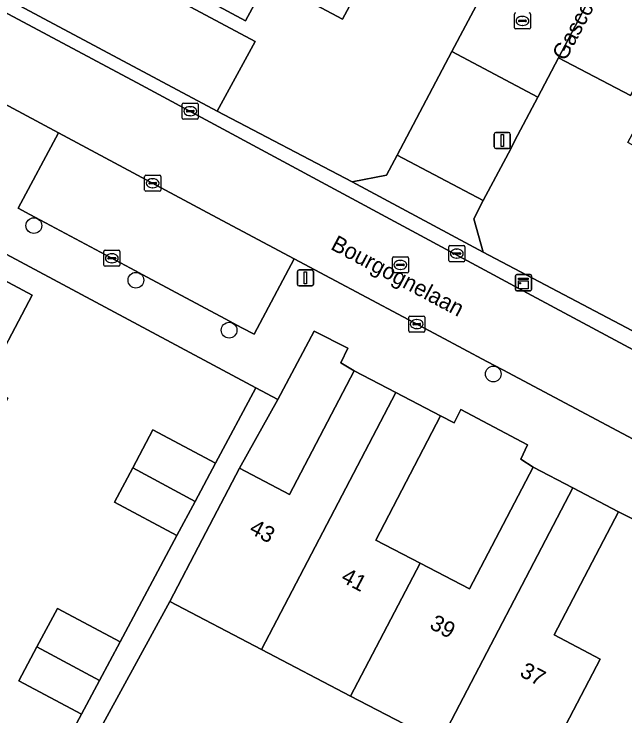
# Model space of a CAD drawing. Extents: x 158455 to 159797, y 387218 to 388672.
# Drawn here: x 159432.81 to 159470.83, y 388444.65 to 388488.3 of the extents above; entities that cross this region are included whole.
import ezdxf

# ---------------------------------------------------------------- set-up
doc = ezdxf.new("R2010")
doc.units = 0
for name, color, linetype in [('IMGEO_Boom', 7, 'Continuous'), ('IMGEO_Erf', 7, 'Continuous'), ('IMGEO_Kast', 7, 'Continuous'), ('IMGEO_Kolk', 7, 'Continuous'), ('IMGEO_Lichtmast', 7, 'Continuous'), ('IMGEO_Openbare_ruimte_label', 7, 'Continuous'), ('IMGEO_Pand', 7, 'Continuous'), ('IMGEO_Pand_nummerreeks', 7, 'Continuous'), ('IMGEO_Parkeervlak_open', 7, 'Continuous'), ('IMGEO_Rijbaan_lokaal_open', 7, 'Continuous'), ('IMGEO_Rioolput', 7, 'Continuous'), ('IMGEO_Voetpad_open', 7, 'Continuous'), ('IMGEO_Woonerf_open', 7, 'Continuous')]:
    doc.layers.add(name, color=color, linetype=linetype)

msp = doc.modelspace()

# ---------------------------------------------------------------- linework, layer by layer
at = {"layer": 'IMGEO_Boom'}
for centre in [(159434.043, 388475.145), (159440.393, 388471.75), (159446.193, 388468.642), (159462.632, 388465.917)]:
    msp.add_circle(centre, 0.489, dxfattribs=at)
at = {"layer": 'IMGEO_Erf'}
for points in [[(159478.239, 388496.571), (159471.174, 388483.241), (159466.695, 388485.585), (159465.403, 388483.136), (159464.139, 388480.739), (159463.569, 388479.658), (159462.004, 388476.697), (159461.415, 388475.574), (159462.008, 388473.502), (159477.471, 388465.348), (159477.998, 388466.315), (159480.632, 388464.879), (159484.219, 388471.46), (159485.621, 388474.034), (159482.942, 388475.476), (159479.285, 388477.445), (159478.625, 388476.218), (159476.897, 388477.148), (159477.072, 388477.474), (159474.695, 388478.754), (159474.52, 388478.428), (159471.007, 388480.32), (159476.473, 388490.47)], [(159432.917, 388494.554), (159447.814, 388486.6), (159445.457, 388482.254), (159453.854, 388477.866), (159455.98, 388478.281), (159456.643, 388479.533), (159460.047, 388485.968), (159461.918, 388489.504)], [(159454.139, 388489.666), (159453.239, 388487.991), (159448.611, 388490.478), (159447.218, 388487.886), (159440.718, 388491.377)], [(159413.582, 388449.192), (159415.127, 388452.081), (159416.649, 388454.927), (159416.951, 388455.492), (159415.586, 388456.221), (159416.751, 388458.399), (159417.92, 388460.584), (159419.266, 388459.864), (159421.051, 388463.202), (159422.809, 388466.488), (159421.438, 388467.221), (159422.652, 388469.491), (159425.711, 388475.211), (159433.934, 388470.814), (159430.961, 388465.192), (159432.426, 388464.408), (159432.36, 388464.284), (159430.068, 388459.999), (159429.389, 388458.73), (159426.418, 388453.174), (159423.447, 388447.619), (159420.476, 388442.064)], [(159417.828, 388399.246), (159416.262, 388405.978), (159425.121, 388422.542), (159426.258, 388424.668), (159422.366, 388426.754), (159423.629, 388429.115), (159427.523, 388427.033), (159431.063, 388433.652), (159427.169, 388435.734), (159428.308, 388437.864), (159429.571, 388440.225), (159433.465, 388438.143), (159437.005, 388444.762), (159433.111, 388446.844), (159434.236, 388448.948), (159435.513, 388451.335), (159439.407, 388449.253), (159442.947, 388455.872), (159439.053, 388457.954), (159440.192, 388460.083), (159441.455, 388462.445), (159445.349, 388460.363), (159447.863, 388465.063), (159429.08, 388475.087)], [(159471.377, 388456.866), (159470.424, 388457.354), (159466.421, 388449.691), (159469.287, 388448.193), (159465.011, 388440.009), (159460.58, 388442.324), (159459.296, 388442.995), (159453.756, 388445.889), (159448.217, 388448.783), (159442.506, 388451.767), (159436.533, 388440.848), (159439.387, 388439.286), (159440.274, 388441.06), (159443.276, 388439.559), (159442.334, 388437.675), (159455.706, 388430.36), (159456.88, 388432.598), (159462.002, 388429.963), (159462.094, 388429.915), (159462.298, 388430.301), (159468.666, 388442.35), (159469.548, 388441.868), (159472.419, 388440.297)]]:
    msp.add_lwpolyline(points, dxfattribs=at)
for points in [[(159453.978, 388466.115), (159453.137, 388466.613), (159453.58, 388467.525), (159451.493, 388468.59), (159449.226, 388464.335), (159446.837, 388460.056), (159449.96, 388458.424)], [(159459.346, 388463.31), (159455.315, 388455.595), (159458.074, 388454.154), (159461.143, 388452.551), (159465.104, 388460.133), (159464.344, 388460.625), (159464.768, 388461.508), (159460.614, 388463.708), (159460.2, 388462.875)]]:
    msp.add_lwpolyline(points, close=True, dxfattribs=at)
at = {"layer": 'IMGEO_Kast'}
for p, q in [((159464.089, 388472.097), (159464.93, 388472.097)), ((159464.93, 388472.097), (159464.089, 388472.097)), ((159464.014, 388471.172), (159464.014, 388472.013)), ((159464.014, 388472.013), (159464.014, 388471.172)), ((159465.014, 388472.022), (159465.014, 388471.181)), ((159465.014, 388471.181), (159465.014, 388472.022)), ((159464.939, 388471.097), (159464.098, 388471.097)), ((159464.098, 388471.097), (159464.939, 388471.097))]:
    msp.add_line(p, q, dxfattribs=at)
for points in [[(159464.209, 388471.887), (159464.809, 388471.887), (159464.809, 388471.802), (159464.209, 388471.802), (159464.209, 388471.887)], [(159464.209, 388471.712), (159464.809, 388471.712), (159464.809, 388471.223), (159464.209, 388471.223), (159464.209, 388471.712)]]:
    msp.add_lwpolyline(points, dxfattribs=at)
msp.add_circle((159464.293, 388471.561), 0.0377, dxfattribs=at)
for centre, start, end in [((159464.092, 388472.019), 92.4484, 184.2845), ((159464.092, 388472.019), 92.4484, 184.2845), ((159464.936, 388472.019), 2.4484, 94.2845), ((159464.936, 388472.019), 2.4484, 94.2845), ((159464.092, 388471.175), 182.4484, 274.2845), ((159464.092, 388471.175), 182.4484, 274.2845), ((159464.936, 388471.175), 272.4484, 4.2845), ((159464.936, 388471.175), 272.4484, 4.2845)]:
    msp.add_arc(centre, 0.0779, start, end, dxfattribs=at)
at = {"layer": 'IMGEO_Kolk'}
for p, q in [((159463.947, 388487.45), (159463.947, 388488.302)), ((159464.948, 388488.302), (159464.948, 388487.45)), ((159464.206, 388487.87), (159464.206, 388487.882)), ((159464.644, 388487.833), (159464.246, 388487.833)), ((159464.249, 388487.919), (159464.647, 388487.919)), ((159464.435, 388488.156), (159464.46, 388488.156)), ((159464.69, 388487.882), (159464.69, 388487.87)), ((159464.874, 388487.376), (159464.022, 388487.376)), ((159464.458, 388487.596), (159464.433, 388487.596)), ((159443.275, 388481.836), (159443.275, 388482.688)), ((159443.35, 388482.762), (159444.202, 388482.762)), ((159443.763, 388482.542), (159443.788, 388482.542)), ((159444.276, 388482.688), (159444.276, 388481.836)), ((159443.534, 388482.256), (159443.534, 388482.268)), ((159443.972, 388482.219), (159443.574, 388482.219)), ((159443.577, 388482.305), (159443.975, 388482.305)), ((159444.018, 388482.268), (159444.018, 388482.256)), ((159444.202, 388481.762), (159443.35, 388481.762)), ((159443.786, 388481.982), (159443.761, 388481.982)), ((159440.938, 388477.355), (159440.938, 388478.207)), ((159441.013, 388478.281), (159441.865, 388478.281)), ((159441.939, 388478.207), (159441.939, 388477.355)), ((159441.197, 388477.775), (159441.197, 388477.787)), ((159441.635, 388477.738), (159441.237, 388477.738)), ((159441.24, 388477.824), (159441.638, 388477.824)), ((159441.426, 388478.061), (159441.451, 388478.061)), ((159441.681, 388477.787), (159441.681, 388477.775)), ((159441.449, 388477.501), (159441.424, 388477.501)), ((159441.865, 388477.281), (159441.013, 388477.281)), ((159459.86, 388472.977), (159459.86, 388473.829)), ((159459.935, 388473.903), (159460.787, 388473.903)), ((159460.861, 388473.829), (159460.861, 388472.977)), ((159438.397, 388472.688), (159438.397, 388473.54)), ((159438.472, 388473.614), (159439.324, 388473.614)), ((159438.885, 388473.394), (159438.91, 388473.394)), ((159439.398, 388473.54), (159439.398, 388472.688)), ((159460.119, 388473.397), (159460.119, 388473.409)), ((159460.162, 388473.446), (159460.56, 388473.446)), ((159460.348, 388473.683), (159460.373, 388473.683)), ((159460.603, 388473.409), (159460.603, 388473.397)), ((159438.656, 388473.108), (159438.656, 388473.12)), ((159439.094, 388473.071), (159438.696, 388473.071)), ((159438.699, 388473.157), (159439.097, 388473.157)), ((159439.14, 388473.12), (159439.14, 388473.108)), ((159460.557, 388473.36), (159460.159, 388473.36)), ((159460.371, 388473.123), (159460.346, 388473.123)), ((159439.324, 388472.614), (159438.472, 388472.614)), ((159438.908, 388472.834), (159438.883, 388472.834)), ((159460.787, 388472.903), (159459.935, 388472.903)), ((159457.368, 388468.594), (159457.368, 388469.446)), ((159457.443, 388469.52), (159458.295, 388469.52)), ((159458.369, 388469.446), (159458.369, 388468.594)), ((159457.627, 388469.014), (159457.627, 388469.026)), ((159457.67, 388469.063), (159458.068, 388469.063)), ((159457.856, 388469.3), (159457.881, 388469.3)), ((159458.111, 388469.026), (159458.111, 388469.014)), ((159458.065, 388468.977), (159457.667, 388468.977)), ((159457.879, 388468.74), (159457.854, 388468.74)), ((159458.295, 388468.52), (159457.443, 388468.52))]:
    msp.add_line(p, q, dxfattribs=at)
for points in [[(159463.947, 388487.45), (159463.947, 388488.302)], [(159464.948, 388488.302), (159464.948, 388487.45)], [(159464.874, 388487.376), (159464.022, 388487.376)], [(159443.275, 388481.836), (159443.275, 388482.688)], [(159443.35, 388482.762), (159444.202, 388482.762)], [(159444.276, 388482.688), (159444.276, 388481.836)], [(159444.202, 388481.762), (159443.35, 388481.762)], [(159440.938, 388477.355), (159440.938, 388478.207)], [(159441.013, 388478.281), (159441.865, 388478.281)], [(159441.939, 388478.207), (159441.939, 388477.355)], [(159441.865, 388477.281), (159441.013, 388477.281)], [(159459.86, 388472.977), (159459.86, 388473.829)], [(159459.935, 388473.903), (159460.787, 388473.903)], [(159460.861, 388473.829), (159460.861, 388472.977)], [(159438.397, 388472.688), (159438.397, 388473.54)], [(159438.472, 388473.614), (159439.324, 388473.614)], [(159439.398, 388473.54), (159439.398, 388472.688)], [(159439.324, 388472.614), (159438.472, 388472.614)], [(159460.787, 388472.903), (159459.935, 388472.903)], [(159457.368, 388468.594), (159457.368, 388469.446)], [(159457.443, 388469.52), (159458.295, 388469.52)], [(159458.369, 388469.446), (159458.369, 388468.594)], [(159458.295, 388468.52), (159457.443, 388468.52)]]:
    msp.add_lwpolyline(points, dxfattribs=at)
for centre, radius, start, end in [((159464.024, 388488.3), 0.0765, 91.552, 178.448), ((159464.024, 388488.3), 0.0765, 91.552, 178.448), ((159464.872, 388488.3), 0.0765, 1.552, 88.448), ((159464.872, 388488.3), 0.0765, 1.552, 88.448), ((159464.246, 388487.879), 0.0403, 85.8775, 175.7526), ((159464.243, 388487.869), 0.0366, 178.938, 274.7102), ((159464.647, 388487.876), 0.043, 264.8664, 352.4533), ((159464.651, 388487.881), 0.0386, 1.7309, 96.639), ((159464.024, 388487.452), 0.0765, 181.552, 268.448), ((159464.024, 388487.452), 0.0765, 181.552, 268.448), ((159464.872, 388487.452), 0.0765, 271.552, 358.448), ((159464.872, 388487.452), 0.0765, 271.552, 358.448), ((159443.352, 388482.686), 0.0765, 91.552, 178.448), ((159443.352, 388482.686), 0.0765, 91.552, 178.448), ((159444.2, 388482.686), 0.0765, 1.552, 88.448), ((159444.2, 388482.686), 0.0765, 1.552, 88.448), ((159443.574, 388482.265), 0.0403, 85.8775, 175.7526), ((159443.571, 388482.255), 0.0366, 178.938, 274.7102), ((159443.975, 388482.262), 0.043, 264.8664, 352.4533), ((159443.979, 388482.267), 0.0386, 1.7309, 96.639), ((159443.352, 388481.838), 0.0765, 181.552, 268.448), ((159443.352, 388481.838), 0.0765, 181.552, 268.448), ((159444.2, 388481.838), 0.0765, 271.552, 358.448), ((159444.2, 388481.838), 0.0765, 271.552, 358.448), ((159441.015, 388478.205), 0.0765, 91.552, 178.448), ((159441.015, 388478.205), 0.0765, 91.552, 178.448), ((159441.863, 388478.205), 0.0765, 1.552, 88.448), ((159441.863, 388478.205), 0.0765, 1.552, 88.448), ((159441.237, 388477.784), 0.0403, 85.8775, 175.7526), ((159441.234, 388477.774), 0.0366, 178.938, 274.7102), ((159441.638, 388477.781), 0.043, 264.8664, 352.4533), ((159441.642, 388477.786), 0.0386, 1.7309, 96.639), ((159441.015, 388477.357), 0.0765, 181.552, 268.448), ((159441.015, 388477.357), 0.0765, 181.552, 268.448), ((159441.863, 388477.357), 0.0765, 271.552, 358.448), ((159441.863, 388477.357), 0.0765, 271.552, 358.448), ((159459.937, 388473.827), 0.0765, 91.552, 178.448), ((159459.937, 388473.827), 0.0765, 91.552, 178.448), ((159460.785, 388473.827), 0.0765, 1.552, 88.448), ((159460.785, 388473.827), 0.0765, 1.552, 88.448), ((159438.474, 388473.538), 0.0765, 91.552, 178.448), ((159438.474, 388473.538), 0.0765, 91.552, 178.448), ((159439.322, 388473.538), 0.0765, 1.552, 88.448), ((159439.322, 388473.538), 0.0765, 1.552, 88.448), ((159460.159, 388473.406), 0.0403, 85.8775, 175.7526), ((159460.156, 388473.396), 0.0366, 178.938, 274.7102), ((159460.56, 388473.403), 0.043, 264.8664, 352.4533), ((159460.564, 388473.408), 0.0386, 1.7309, 96.639), ((159438.696, 388473.117), 0.0403, 85.8775, 175.7526), ((159438.693, 388473.107), 0.0366, 178.938, 274.7102), ((159439.097, 388473.114), 0.043, 264.8664, 352.4533), ((159439.101, 388473.119), 0.0386, 1.7309, 96.639), ((159459.937, 388472.979), 0.0765, 181.552, 268.448), ((159459.937, 388472.979), 0.0765, 181.552, 268.448), ((159460.785, 388472.979), 0.0765, 271.552, 358.448), ((159460.785, 388472.979), 0.0765, 271.552, 358.448), ((159438.474, 388472.69), 0.0765, 181.552, 268.448), ((159438.474, 388472.69), 0.0765, 181.552, 268.448), ((159439.322, 388472.69), 0.0765, 271.552, 358.448), ((159439.322, 388472.69), 0.0765, 271.552, 358.448), ((159457.445, 388469.444), 0.0765, 91.552, 178.448), ((159457.445, 388469.444), 0.0765, 91.552, 178.448), ((159458.293, 388469.444), 0.0765, 1.552, 88.448), ((159458.293, 388469.444), 0.0765, 1.552, 88.448), ((159457.667, 388469.023), 0.0403, 85.8775, 175.7526), ((159457.664, 388469.013), 0.0366, 178.938, 274.7102), ((159458.068, 388469.02), 0.043, 264.8664, 352.4533), ((159458.072, 388469.025), 0.0386, 1.7309, 96.639), ((159457.445, 388468.596), 0.0765, 181.552, 268.448), ((159457.445, 388468.596), 0.0765, 181.552, 268.448), ((159458.293, 388468.596), 0.0765, 271.552, 358.448), ((159458.293, 388468.596), 0.0765, 271.552, 358.448)]:
    msp.add_arc(centre, radius, start, end, dxfattribs=at)
for centre, major_axis, ratio, start_param, end_param in [((159464.434, 388487.876), (-0.387, 0.002), 0.722429, 4.712389, 7.853982), ((159464.459, 388487.876), (-0.39, 0.002), 0.717154, 1.570796, 4.712389), ((159443.762, 388482.262), (-0.387, 0.002), 0.722429, 4.712389, 7.853982), ((159443.787, 388482.262), (-0.39, 0.002), 0.717154, 1.570796, 4.712389), ((159441.425, 388477.781), (-0.387, 0.002), 0.722429, 4.712389, 7.853982), ((159441.45, 388477.781), (-0.39, 0.002), 0.717154, 1.570796, 4.712389), ((159438.884, 388473.114), (-0.387, 0.002), 0.722429, 4.712389, 7.853982), ((159438.909, 388473.114), (-0.39, 0.002), 0.717154, 1.570796, 4.712389), ((159460.347, 388473.403), (-0.387, 0.002), 0.722429, 4.712389, 7.853982), ((159460.372, 388473.403), (-0.39, 0.002), 0.717154, 1.570796, 4.712389), ((159457.855, 388469.02), (-0.387, 0.002), 0.722429, 4.712389, 7.853982), ((159457.88, 388469.02), (-0.39, 0.002), 0.717154, 1.570796, 4.712389)]:
    msp.add_ellipse(centre, major_axis=major_axis, ratio=ratio, start_param=start_param, end_param=end_param, dxfattribs=at)
at = {"layer": 'IMGEO_Lichtmast'}
for p, q in [((159462.693, 388480.04), (159462.693, 388480.84)), ((159462.693, 388480.84), (159462.693, 388480.04)), ((159462.793, 388480.94), (159463.583, 388480.94)), ((159463.583, 388480.94), (159462.793, 388480.94)), ((159463.683, 388480.84), (159463.683, 388480.04)), ((159463.683, 388480.04), (159463.683, 388480.84)), ((159463.583, 388479.94), (159462.793, 388479.94)), ((159462.793, 388479.94), (159463.583, 388479.94)), ((159450.447, 388471.491), (159450.447, 388472.291)), ((159450.447, 388472.291), (159450.447, 388471.491)), ((159450.547, 388472.391), (159451.337, 388472.391)), ((159451.337, 388472.391), (159450.547, 388472.391)), ((159451.437, 388472.291), (159451.437, 388471.491)), ((159451.437, 388471.491), (159451.437, 388472.291)), ((159451.337, 388471.391), (159450.547, 388471.391)), ((159450.547, 388471.391), (159451.337, 388471.391))]:
    msp.add_line(p, q, dxfattribs=at)
for points in [[(159463.113, 388480.815), (159463.263, 388480.815), (159463.263, 388480.065), (159463.113, 388480.065), (159463.113, 388480.815)], [(159450.867, 388472.266), (159451.017, 388472.266), (159451.017, 388471.516), (159450.867, 388471.516), (159450.867, 388472.266)]]:
    msp.add_lwpolyline(points, dxfattribs=at)
for centre, start, end in [((159462.793, 388480.84), 90, 180), ((159462.793, 388480.84), 90, 180), ((159463.583, 388480.84), 0, 90), ((159463.583, 388480.84), 360, 90), ((159462.793, 388480.04), 180, 270), ((159462.793, 388480.04), 180, 270), ((159463.583, 388480.04), 270, 0), ((159463.583, 388480.04), 270, 0), ((159450.547, 388472.291), 90, 180), ((159450.547, 388472.291), 90, 180), ((159451.337, 388472.291), 0, 90), ((159451.337, 388472.291), 360, 90), ((159450.547, 388471.491), 180, 270), ((159450.547, 388471.491), 180, 270), ((159451.337, 388471.491), 270, 0), ((159451.337, 388471.491), 270, 0)]:
    msp.add_arc(centre, 0.1, start, end, dxfattribs=at)
at = {"layer": 'IMGEO_Pand'}
for points in [[(159454.853, 388493.98), (159447.255, 388498.062), (159444.436, 388492.817), (159442.151, 388494.044), (159440.718, 388491.377), (159447.218, 388487.886), (159448.611, 388490.478), (159453.239, 388487.991), (159454.139, 388489.666), (159452.895, 388490.335)], [(159422.652, 388469.491), (159432.36, 388464.284), (159432.426, 388464.408), (159430.961, 388465.192), (159433.934, 388470.814), (159425.711, 388475.211)], [(159456.566, 388464.763), (159453.978, 388466.115), (159449.96, 388458.424), (159446.837, 388460.056), (159444.522, 388455.625), (159442.506, 388451.767), (159448.217, 388448.783)], [(159456.566, 388464.763), (159448.217, 388448.783), (159453.756, 388445.889), (159458.074, 388454.154), (159455.315, 388455.595), (159459.346, 388463.31)], [(159444.083, 388457.996), (159445.349, 388460.363), (159441.455, 388462.445), (159440.192, 388460.083)], [(159444.083, 388457.996), (159440.192, 388460.083), (159439.053, 388457.954), (159442.947, 388455.872)], [(159453.756, 388445.889), (159459.296, 388442.995), (159467.576, 388458.842), (159465.104, 388460.133), (159461.143, 388452.551), (159458.074, 388454.154)], [(159467.576, 388458.842), (159459.296, 388442.995), (159460.58, 388442.324), (159465.011, 388440.009), (159469.287, 388448.193), (159466.421, 388449.691), (159470.424, 388457.354)], [(159438.121, 388446.849), (159439.407, 388449.253), (159435.513, 388451.335), (159434.236, 388448.948)], [(159438.121, 388446.849), (159434.236, 388448.948), (159433.111, 388446.844), (159437.005, 388444.762)]]:
    msp.add_lwpolyline(points, close=True, dxfattribs=at)
at = {"layer": 'IMGEO_Parkeervlak_open'}
for points in [[(159478.239, 388496.571), (159478.708, 388497.455), (159479.967, 388499.833), (159479.661, 388500.002), (159475.49, 388502.299), (159466.695, 388485.585), (159471.174, 388483.241)], [(159431.297, 388491.387), (159430.667, 388490.158), (159445.457, 388482.254), (159447.814, 388486.6), (159432.917, 388494.554)], [(159450.248, 388473.079), (159445.135, 388475.803), (159435.573, 388480.914), (159433.075, 388476.222), (159433.799, 388475.836), (159434.766, 388475.32), (159440.058, 388472.495), (159441.099, 388471.939), (159445.953, 388469.35), (159446.99, 388468.796), (159447.752, 388468.389)]]:
    msp.add_lwpolyline(points, close=True, dxfattribs=at)
at = {"layer": 'IMGEO_Rijbaan_lokaal_open'}
msp.add_lwpolyline([(159440.748, 388483.88), (159419.86, 388495.026), (159416.497, 388496.809), (159414.168, 388492.22), (159421.156, 388488.567), (159431.35, 388483.172), (159435.573, 388480.914), (159445.135, 388475.803), (159450.248, 388473.079), (159459.28, 388468.267), (159462.228, 388466.702), (159463.223, 388466.174), (159473.9, 388460.506), (159474.951, 388459.948), (159487.919, 388453.08), (159494.027, 388449.845), (159496.29, 388454.117), (159489.793, 388457.538), (159465.03, 388470.792)], close=True, dxfattribs=at)
at = {"layer": 'IMGEO_Rioolput'}
for p, q in [((159456.351, 388472.276), (159456.351, 388473.128)), ((159456.426, 388473.202), (159457.278, 388473.202)), ((159456.839, 388472.982), (159456.864, 388472.982)), ((159457.352, 388473.128), (159457.352, 388472.276)), ((159456.61, 388472.696), (159456.61, 388472.708)), ((159457.048, 388472.659), (159456.65, 388472.659)), ((159456.653, 388472.745), (159457.051, 388472.745)), ((159457.094, 388472.708), (159457.094, 388472.696)), ((159457.278, 388472.202), (159456.426, 388472.202)), ((159456.862, 388472.422), (159456.837, 388472.422))]:
    msp.add_line(p, q, dxfattribs=at)
for points in [[(159456.351, 388472.276), (159456.351, 388473.128)], [(159456.426, 388473.202), (159457.278, 388473.202)], [(159457.352, 388473.128), (159457.352, 388472.276)], [(159457.278, 388472.202), (159456.426, 388472.202)]]:
    msp.add_lwpolyline(points, dxfattribs=at)
for centre, radius, start, end in [((159456.428, 388473.126), 0.0765, 91.552, 178.448), ((159456.428, 388473.126), 0.0765, 91.552, 178.448), ((159457.276, 388473.126), 0.0765, 1.552, 88.448), ((159457.276, 388473.126), 0.0765, 1.552, 88.448), ((159456.65, 388472.705), 0.0403, 85.8775, 175.7526), ((159456.647, 388472.695), 0.0366, 178.938, 274.7102), ((159457.051, 388472.702), 0.043, 264.8664, 352.4533), ((159457.055, 388472.707), 0.0386, 1.7309, 96.639), ((159456.428, 388472.278), 0.0765, 181.552, 268.448), ((159456.428, 388472.278), 0.0765, 181.552, 268.448), ((159457.276, 388472.278), 0.0765, 271.552, 358.448), ((159457.276, 388472.278), 0.0765, 271.552, 358.448)]:
    msp.add_arc(centre, radius, start, end, dxfattribs=at)
for centre, major_axis, ratio, start_param, end_param in [((159456.838, 388472.702), (-0.387, 0.002), 0.722429, 4.712389, 7.853982), ((159456.863, 388472.702), (-0.39, 0.002), 0.717154, 1.570796, 4.712389)]:
    msp.add_ellipse(centre, major_axis=major_axis, ratio=ratio, start_param=start_param, end_param=end_param, dxfattribs=at)
at = {"layer": 'IMGEO_Voetpad_open'}
for points in [[(159401.552, 388504.614), (159410.48, 388500), (159413.495, 388498.401), (159416.497, 388496.809), (159419.86, 388495.026), (159440.748, 388483.88), (159465.03, 388470.792), (159489.793, 388457.538), (159496.29, 388454.117), (159499.281, 388452.542), (159500, 388452.369), (159529.94, 388436.205)], [(159403.137, 388494.486), (159415.494, 388487.946), (159417.104, 388487.094), (159417.133, 388486.589), (159425.23, 388482.266), (159425.678, 388482.421), (159431.337, 388479.443), (159429.08, 388475.087), (159447.863, 388465.063), (159449.226, 388464.335), (159451.493, 388468.59), (159453.58, 388467.525), (159453.137, 388466.613), (159453.978, 388466.115), (159456.566, 388464.763), (159459.346, 388463.31), (159460.2, 388462.875), (159460.614, 388463.708), (159464.768, 388461.508), (159464.344, 388460.625), (159465.104, 388460.133), (159467.576, 388458.842), (159470.424, 388457.354), (159471.377, 388456.866)], [(159526.924, 388440.059), (159525.995, 388440.543), (159525.562, 388439.724), (159522.072, 388441.576), (159522.535, 388442.414), (159521.653, 388442.899), (159518.864, 388444.364), (159516.285, 388445.719), (159515.343, 388446.21), (159514.911, 388445.381), (159511.497, 388447.204), (159510.651, 388447.656), (159500, 388453.343), (159487.794, 388459.861), (159488.313, 388460.832), (159485.714, 388462.109), (159483.23, 388463.463), (159480.632, 388464.879), (159477.998, 388466.315), (159477.471, 388465.348), (159462.008, 388473.502), (159453.854, 388477.866), (159445.457, 388482.254), (159430.667, 388490.158)], [(159527.777, 388431.967), (159500, 388446.682), (159497.015, 388448.263), (159494.027, 388449.845), (159487.919, 388453.08), (159474.951, 388459.948), (159473.9, 388460.506), (159463.223, 388466.174), (159462.228, 388466.702), (159459.28, 388468.267), (159450.248, 388473.079), (159447.752, 388468.389), (159446.99, 388468.796), (159445.953, 388469.35), (159441.099, 388471.939), (159440.058, 388472.495), (159434.766, 388475.32), (159433.799, 388475.836), (159433.075, 388476.222), (159435.573, 388480.914), (159431.35, 388483.172), (159421.156, 388488.567)], [(159436.533, 388440.848), (159442.506, 388451.767), (159444.522, 388455.625), (159446.837, 388460.056), (159449.226, 388464.335), (159447.863, 388465.063), (159445.349, 388460.363), (159444.083, 388457.996), (159442.947, 388455.872), (159439.407, 388449.253), (159438.121, 388446.849), (159437.005, 388444.762), (159433.465, 388438.143)]]:
    msp.add_lwpolyline(points, dxfattribs=at)
at = {"layer": 'IMGEO_Woonerf_open'}
msp.add_lwpolyline([(159461.918, 388489.504), (159460.047, 388485.968), (159465.403, 388483.136), (159466.695, 388485.585), (159475.49, 388502.299)], dxfattribs=at)
for points in [[(159465.403, 388483.136), (159460.047, 388485.968), (159456.643, 388479.533), (159462.004, 388476.697), (159463.569, 388479.658), (159464.139, 388480.739)], [(159456.643, 388479.533), (159455.98, 388478.281), (159453.854, 388477.866), (159462.008, 388473.502), (159461.415, 388475.574), (159462.004, 388476.697)]]:
    msp.add_lwpolyline(points, close=True, dxfattribs=at)

# ---------------------------------------------------------------- texts
at = {"layer": 'IMGEO_Openbare_ruimte_label'}
for s, rotation, p in [('Gascognehof', 62.1027, (159467.125, 388485.335)), ('Bourgognelaan', 332.0253, (159452.452, 388473.706))]:
    msp.add_text(s, height=1, rotation=rotation, dxfattribs=at).set_placement(p)
at = {"layer": 'IMGEO_Pand_nummerreeks'}
for s, p in [('43', (159447.38, 388456.059)), ('41', (159453.092, 388453.04)), ('39', (159458.605, 388450.128)), ('37', (159464.218, 388447.162))]:
    msp.add_text(s, height=1, rotation=332.1472, dxfattribs=at).set_placement(p)

doc.saveas('drawing.dxf')
